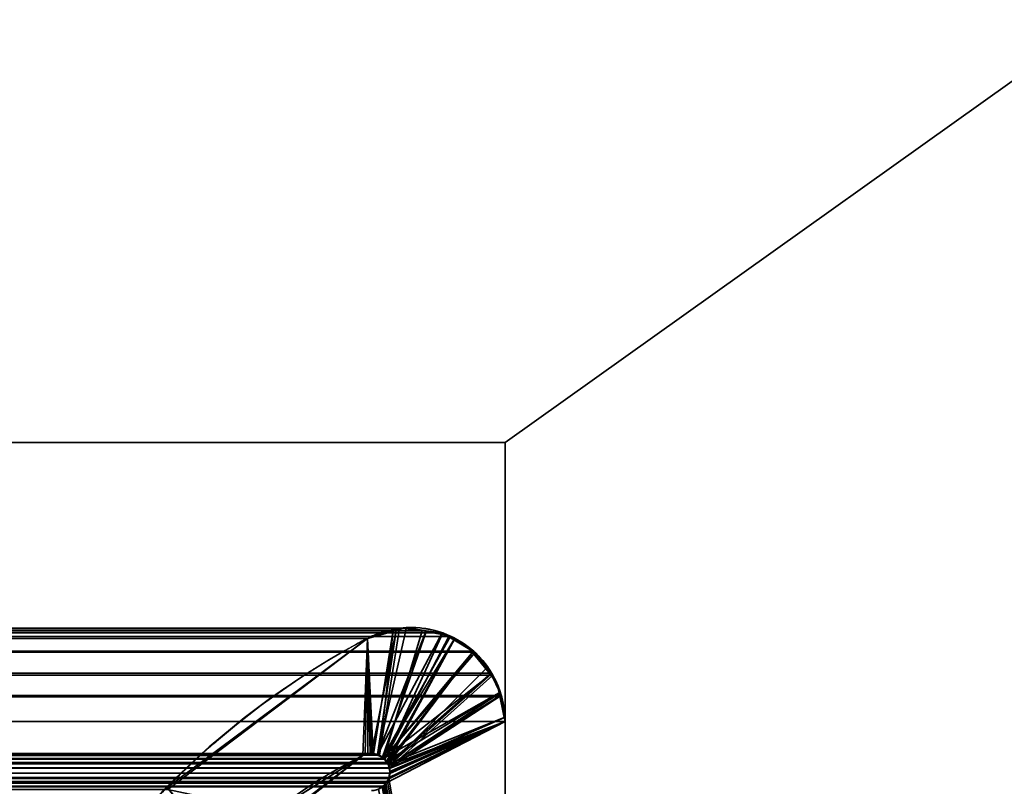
# Model space of a CAD drawing. Header units: millimetres. Extents: x -625 to 3625, y -115 to 71.
# Tile 442 of 656: x 1979.62 to 1987.49, y 10.25 to 16.38. Entities that reach past the tile are written whole.
import ezdxf

# ---------------------------------------------------------------- set-up
doc = ezdxf.new("R2010")
doc.units = ezdxf.units.MM
doc.layers.add('152', color=7, linetype='Continuous', true_color=0xffffff)

# ---------------------------------------------------------------- blocks, each defined once
blk = doc.blocks.new('UG_SURFACE_002')
at = {"layer": '152', "color": 252, "linetype": 'Continuous', "lineweight": 35}
for points in [[(2200, -31, 2234.9999), (2200, 69, 2234.9999), (800, 69, 2234.9999), (800, -31, 2234.9999)], [(950, -31, 2085), (950, 69, 2085), (2050, 69, 2085), (2050, -31, 2085)]]:
    blk.add_3dface(points, dxfattribs=at)
blk = doc.blocks.new('UG_SURFACE_087')
at = {"layer": '152', "color": 46, "linetype": 'Continuous', "lineweight": 35}
for points in [[(1017.345, 11.5126, 2016.155), (1017.1622, 11.4928, 2016.3379), (1982.8378, 11.4928, 2016.3379)], [(1017.345, 11.5126, 2016.155), (1982.8378, 11.4928, 2016.3379), (1982.655, 11.5126, 2016.155)], [(1982.655, 11.5126, 2016.155), (1982.6061, 11.4972, 2016.1061), (1017.3939, 11.4972, 2016.1061), (1017.345, 11.5126, 2016.155)], [(1982.6061, 11.4972, 2016.1061), (1982.655, 11.5126, 2016.155), (1982.4945, 10.4968, 2015.9945), (1982.4941, 10.4968, 2015.9941)], [(1982.5294, 10.4714, 2016.0294), (1982.4945, 10.4968, 2015.9945), (1982.655, 11.5126, 2016.155), (1982.8378, 11.4928, 2016.3379)], [(1016.7549, 11.3286, 2016.7451), (1983.2451, 11.3286, 2016.7451), (1983.049, 11.4463, 2016.5491), (1016.951, 11.4463, 2016.5491)], [(1016.9986, 11.475, 2016.5014), (1016.951, 11.4463, 2016.5491), (1983.049, 11.4463, 2016.5491)], [(1983.0014, 11.475, 2016.5014), (1982.8378, 11.4928, 2016.3379), (1017.1622, 11.4928, 2016.3379), (1016.9986, 11.475, 2016.5014)], [(1016.9986, 11.475, 2016.5014), (1983.049, 11.4463, 2016.5491), (1983.0014, 11.475, 2016.5014)], [(1017.3939, 11.4972, 2016.1061), (1982.6061, 11.4972, 2016.1061), (1982.3996, 11.4321, 2015.8994), (1017.6004, 11.4321, 2015.8994)], [(1017.6004, 11.4321, 2015.8994), (1982.3996, 11.4321, 2015.8994), (1980.8016, 10.2216, 2014.3015)], [(1980.8016, 10.2216, 2014.3015), (1019.189, 10.1941, 2014.3108), (1017.6004, 11.4321, 2015.8994)], [(1980.8016, 10.2216, 2014.3015), (1982.3996, 11.4321, 2015.8994), (1982.3632, 10.4954, 2015.8632), (1981.6447, 10.0437, 2015.1448)], [(1982.4022, 10.5049, 2015.902), (1982.3632, 10.4954, 2015.8632), (1982.3996, 11.4321, 2015.8994)], [(1982.4476, 10.5071, 2015.9476), (1982.4284, 10.5113, 2015.9285), (1982.3996, 11.4321, 2015.8994), (1982.6061, 11.4972, 2016.1061)], [(1982.3996, 11.4321, 2015.8994), (1982.4284, 10.5113, 2015.9285), (1982.4022, 10.5049, 2015.902)], [(1982.4941, 10.4968, 2015.9941), (1982.4476, 10.5071, 2015.9476), (1982.6061, 11.4972, 2016.1061)], [(1982.5382, 10.4651, 2016.0382), (1982.5294, 10.4714, 2016.0294), (1982.8378, 11.4928, 2016.3379), (1983.0014, 11.475, 2016.5014)], [(1983.0014, 11.475, 2016.5014), (1983.049, 11.4463, 2016.5491), (1982.5382, 10.4651, 2016.0382)], [(1982.5572, 10.438, 2016.0573), (1982.5382, 10.4651, 2016.0382), (1983.049, 11.4463, 2016.5491), (1983.2451, 11.3286, 2016.7451)], [(1016.6111, 11.1545, 2016.8889), (1983.3889, 11.1545, 2016.8889), (1983.2549, 11.3227, 2016.7549)], [(1016.7451, 11.3227, 2016.7549), (1016.6111, 11.1545, 2016.8889), (1983.2549, 11.3227, 2016.7549)], [(1983.2549, 11.3227, 2016.7549), (1983.2451, 11.3286, 2016.7451), (1016.7549, 11.3286, 2016.7451), (1016.7451, 11.3227, 2016.7549)], [(1983.2451, 11.3286, 2016.7451), (1982.5636, 10.429, 2016.0635), (1982.5572, 10.438, 2016.0573)], [(1983.2451, 11.3286, 2016.7451), (1983.2549, 11.3227, 2016.7549), (1983.3889, 11.1545, 2016.8889), (1982.5636, 10.429, 2016.0635)], [(1016.5967, 11.1364, 2016.9034), (1016.5302, 10.9741, 2016.9699), (1983.4698, 10.9741, 2016.9699)], [(1983.4033, 11.1364, 2016.9034), (1983.3889, 11.1545, 2016.8889), (1016.6111, 11.1545, 2016.8889), (1016.5967, 11.1364, 2016.9034)], [(1016.5967, 11.1364, 2016.9034), (1983.4698, 10.9741, 2016.9699), (1983.4033, 11.1364, 2016.9034)], [(1982.5749, 10.3964, 2016.0749), (1982.5636, 10.429, 2016.0635), (1983.3889, 11.1545, 2016.8889), (1983.4033, 11.1364, 2016.9034)], [(1983.4033, 11.1364, 2016.9034), (1983.4698, 10.9741, 2016.9699), (1982.5749, 10.3964, 2016.0749)], [(1016.5, 10.7678, 2017), (1983.5, 10.7678, 2017), (1983.4739, 10.9643, 2016.9737)], [(1016.5261, 10.9643, 2016.9737), (1016.5, 10.7678, 2017), (1983.4739, 10.9643, 2016.9737)], [(1983.4739, 10.9643, 2016.9737), (1983.4698, 10.9741, 2016.9699), (1016.5302, 10.9741, 2016.9699), (1016.5261, 10.9643, 2016.9737)], [(1983.4698, 10.9741, 2016.9699), (1982.5761, 10.3927, 2016.0761), (1982.5749, 10.3964, 2016.0749)], [(1983.4698, 10.9741, 2016.9699), (1983.4739, 10.9643, 2016.9737), (1983.5, 10.7678, 2017), (1982.5761, 10.3927, 2016.0761)], [(1016.5, 10.7678, 2017), (1016.5, 5, 2017), (1983.5, 5, 2017), (1983.5, 10.7678, 2017)], [(1983.5, 10.7678, 2017), (1983.5, 5, 2017), (1982.5585, 10.2861, 2016.0584), (1982.5689, 10.3095, 2016.0689)], [(1982.5689, 10.3095, 2016.0689), (1982.5726, 10.3176, 2016.0725), (1983.5, 10.7678, 2017)], [(1982.5726, 10.3176, 2016.0725), (1982.579, 10.3523, 2016.0789), (1983.5, 10.7678, 2017)], [(1982.579, 10.3523, 2016.0789), (1982.5789, 10.3539, 2016.0789), (1982.5761, 10.3927, 2016.0761), (1983.5, 10.7678, 2017)], [(1982.4945, 10.4968, 2015.9945), (1017.4706, 10.4714, 2016.0294), (1017.5055, 10.4968, 2015.9945)], [(1982.4945, 10.4968, 2015.9945), (1982.5294, 10.4714, 2016.0294), (1017.4706, 10.4714, 2016.0294)], [(1017.5524, 10.5071, 2015.9476), (1982.4476, 10.5071, 2015.9476), (1982.4941, 10.4968, 2015.9941), (1017.5059, 10.4968, 2015.9941)], [(1982.4284, 10.5113, 2015.9285), (1017.5524, 10.5071, 2015.9476), (1017.5716, 10.5113, 2015.9285)], [(1982.4284, 10.5113, 2015.9285), (1982.4476, 10.5071, 2015.9476), (1017.5524, 10.5071, 2015.9476)], [(1017.5716, 10.5113, 2015.9285), (1982.4022, 10.5049, 2015.902), (1982.4284, 10.5113, 2015.9285)], [(1017.5716, 10.5113, 2015.9285), (1017.5978, 10.5049, 2015.902), (1982.4022, 10.5049, 2015.902)], [(1017.6368, 10.4954, 2015.8632), (1982.3632, 10.4954, 2015.8632), (1982.4022, 10.5049, 2015.902), (1017.5978, 10.5049, 2015.902)], [(1981.6447, 10.0437, 2015.1448), (1017.6368, 10.4954, 2015.8632), (1018.3553, 10.0437, 2015.1448)], [(1981.6447, 10.0437, 2015.1448), (1982.3632, 10.4954, 2015.8632), (1017.6368, 10.4954, 2015.8632)], [(1982.5636, 10.429, 2016.0635), (1017.4251, 10.3964, 2016.0749), (1017.4364, 10.429, 2016.0635)], [(1982.5636, 10.429, 2016.0635), (1982.5749, 10.3964, 2016.0749), (1017.4251, 10.3964, 2016.0749)], [(1017.4364, 10.429, 2016.0635), (1017.4428, 10.438, 2016.0573), (1982.5572, 10.438, 2016.0573), (1982.5636, 10.429, 2016.0635)], [(1982.5572, 10.438, 2016.0573), (1017.4428, 10.438, 2016.0573), (1017.4618, 10.4651, 2016.0382)], [(1017.4618, 10.4651, 2016.0382), (1017.4706, 10.4714, 2016.0294), (1982.5294, 10.4714, 2016.0294), (1982.5382, 10.4651, 2016.0382)], [(1982.5382, 10.4651, 2016.0382), (1982.5572, 10.438, 2016.0573), (1017.4618, 10.4651, 2016.0382)], [(1982.5789, 10.3539, 2016.0789), (1017.4274, 10.3176, 2016.0725), (1017.421, 10.3523, 2016.0789)], [(1017.421, 10.3523, 2016.0789), (1017.4211, 10.3539, 2016.0789), (1982.5789, 10.3539, 2016.0789)], [(1982.5789, 10.3539, 2016.0789), (1017.4211, 10.3539, 2016.0789), (1017.4239, 10.3927, 2016.0761)], [(1017.4239, 10.3927, 2016.0761), (1017.4251, 10.3964, 2016.0749), (1982.5749, 10.3964, 2016.0749), (1982.5761, 10.3927, 2016.0761)], [(1982.5761, 10.3927, 2016.0761), (1982.5789, 10.3539, 2016.0789), (1017.4239, 10.3927, 2016.0761)], [(1017.4274, 10.3176, 2016.0725), (1982.5789, 10.3539, 2016.0789), (1982.579, 10.3523, 2016.0789)], [(1982.579, 10.3523, 2016.0789), (1982.5726, 10.3176, 2016.0725), (1017.4274, 10.3176, 2016.0725)], [(1982.5726, 10.3176, 2016.0725), (1982.5689, 10.3095, 2016.0689), (1017.4311, 10.3095, 2016.0689), (1017.4274, 10.3176, 2016.0725)], [(1017.4311, 10.3095, 2016.0689), (1982.5689, 10.3095, 2016.0689), (1982.5585, 10.2861, 2016.0584)], [(1017.4415, 10.2861, 2016.0584), (1017.4311, 10.3095, 2016.0689), (1982.5585, 10.2861, 2016.0584)], [(1982.5585, 10.2861, 2016.0584), (1982.5469, 10.2724, 2016.047), (1017.4531, 10.2724, 2016.047), (1017.4415, 10.2861, 2016.0584)], [(1017.4725, 10.2492, 2016.0275), (1017.4531, 10.2724, 2016.047), (1982.5469, 10.2724, 2016.047)], [(1017.4725, 10.2492, 2016.0275), (1982.5469, 10.2724, 2016.047), (1982.5275, 10.2492, 2016.0275)], [(1982.5275, 10.2492, 2016.0275), (1982.5162, 10.2429, 2016.0162), (1017.4838, 10.2429, 2016.0162), (1017.4725, 10.2492, 2016.0275)], [(1982.5162, 10.2429, 2016.0162), (1982.5275, 10.2492, 2016.0275), (1983.5, 5, 2017)], [(1983.5, 5, 2017), (1982.5275, 10.2492, 2016.0275), (1982.5469, 10.2724, 2016.047)], [(1982.5469, 10.2724, 2016.047), (1982.5585, 10.2861, 2016.0584), (1983.5, 5, 2017)]]:
    blk.add_3dface(points, dxfattribs=at)
blk = doc.blocks.new('UG_SURFACE_088')
at = {"layer": '152', "color": 46, "linetype": 'Continuous', "lineweight": 35}
for points in [[(1982.4793, 10.4973, 2015.9793), (1982.7112, 11.5176, 2016.2113), (1982.628, 11.4948, 2016.1281)], [(1982.4793, 10.4973, 2015.9793), (1982.5197, 10.4814, 2016.0198), (1982.8683, 11.4872, 2016.3684), (1982.7112, 11.5176, 2016.2113)], [(1982.6291, 11.4979, -5), (1982.6941, 11.5165, -5), (1982.8683, 11.4934, -5), (1982.4793, 10.503, -5)], [(1982.628, 11.4948, 2016.1281), (1982.7112, 11.5176, 2016.2113), (1982.6941, 11.5165, -5)], [(1982.6941, 11.5165, -5), (1982.6291, 11.4979, -5), (1982.628, 11.4948, 2016.1281)], [(1982.7112, 11.5176, 2016.2113), (1982.8683, 11.4934, -5), (1982.6941, 11.5165, -5)], [(1982.7112, 11.5176, 2016.2113), (1982.8683, 11.4872, 2016.3684), (1982.8683, 11.4934, -5)], [(1980.7957, 10.2394, -5), (1982.3996, 11.4321, -5), (1982.3632, 10.4954, -5), (1981.2819, 9.6672, -5)], [(1981.2795, 9.638, 2014.7796), (1982.3632, 10.4954, 2015.8632), (1982.3996, 11.4321, 2015.8994), (1980.7957, 10.2394, 2014.2958)], [(1980.7957, 10.2394, 2014.2958), (1982.3996, 11.4321, 2015.8994), (1982.3996, 11.4321, -5), (1980.7957, 10.2394, -5)], [(1982.3819, 10.5004, -5), (1982.3632, 10.4954, -5), (1982.3996, 11.4321, -5)], [(1982.3996, 11.4321, 2015.8994), (1982.3632, 10.4954, 2015.8632), (1982.3816, 10.4987, 2015.8815)], [(1982.3996, 11.4321, 2015.8994), (1982.3816, 10.4987, 2015.8815), (1982.4308, 10.5077, 2015.9309)], [(1982.3996, 11.4321, -5), (1982.4206, 10.511, -5), (1982.3819, 10.5004, -5)], [(1982.4302, 10.5096, -5), (1982.4206, 10.511, -5), (1982.3996, 11.4321, -5), (1982.6291, 11.4979, -5)], [(1982.6291, 11.4979, -5), (1982.3996, 11.4321, -5), (1982.3996, 11.4321, 2015.8994)], [(1982.3996, 11.4321, 2015.8994), (1982.628, 11.4948, 2016.1281), (1982.6291, 11.4979, -5)], [(1982.628, 11.4948, 2016.1281), (1982.3996, 11.4321, 2015.8994), (1982.4457, 10.5105, 2015.9457), (1982.4793, 10.4973, 2015.9793)], [(1982.4308, 10.5077, 2015.9309), (1982.4457, 10.5105, 2015.9457), (1982.3996, 11.4321, 2015.8994)], [(1982.6291, 11.4979, -5), (1982.4793, 10.503, -5), (1982.4302, 10.5096, -5)], [(1982.4803, 10.5024, -5), (1982.4793, 10.503, -5), (1982.8683, 11.4934, -5), (1982.9979, 11.4762, -5)], [(1982.9979, 11.4762, -5), (1983.0904, 11.4203, -5), (1982.522, 10.4776, -5), (1982.4803, 10.5024, -5)], [(1983.0645, 11.4492, 2016.5646), (1982.8683, 11.4872, 2016.3684), (1982.5197, 10.4814, 2016.0198), (1982.5225, 10.4783, 2016.0224)], [(1983.0974, 11.4309, 2016.5975), (1983.0645, 11.4492, 2016.5646), (1982.5225, 10.4783, 2016.0224), (1982.5503, 10.447, 2016.0501)], [(1982.5503, 10.447, 2016.0501), (1982.5596, 10.4365, 2016.0594), (1983.0974, 11.4309, 2016.5975)], [(1982.5596, 10.4365, 2016.0594), (1983.2405, 11.319, 2016.7403), (1983.1605, 11.3959, 2016.6605), (1983.0974, 11.4309, 2016.5975)], [(1982.9979, 11.4762, -5), (1982.8683, 11.4934, -5), (1982.8683, 11.4872, 2016.3684)], [(1982.8683, 11.4872, 2016.3684), (1983.0645, 11.4492, 2016.5646), (1982.9979, 11.4762, -5)], [(1983.0904, 11.4203, -5), (1982.9979, 11.4762, -5), (1983.0645, 11.4492, 2016.5646)], [(1983.0645, 11.4492, 2016.5646), (1983.0974, 11.4309, 2016.5975), (1983.0904, 11.4203, -5)], [(1983.2442, 11.3275, -5), (1983.0904, 11.4203, -5), (1983.0974, 11.4309, 2016.5975)], [(1983.0974, 11.4309, 2016.5975), (1983.1605, 11.3959, 2016.6605), (1983.2442, 11.3275, -5)], [(1983.0904, 11.4203, -5), (1983.2442, 11.3275, -5), (1982.5304, 10.4727, -5), (1982.522, 10.4776, -5)], [(1983.1605, 11.3959, 2016.6605), (1983.2405, 11.319, 2016.7403), (1983.2442, 11.3275, -5)], [(1983.2442, 11.3275, -5), (1983.2603, 11.3178, -5), (1982.5304, 10.4727, -5)], [(1982.5304, 10.4727, -5), (1983.2603, 11.3178, -5), (1983.3844, 11.1426, -5)], [(1983.3611, 11.2028, 2016.8612), (1983.2405, 11.319, 2016.7403), (1982.5596, 10.4365, 2016.0594), (1982.569, 10.4119, 2016.0689)], [(1983.2603, 11.3178, -5), (1983.2442, 11.3275, -5), (1983.2405, 11.319, 2016.7403)], [(1983.3844, 11.1426, -5), (1983.2603, 11.3178, -5), (1983.2405, 11.319, 2016.7403)], [(1983.2405, 11.319, 2016.7403), (1983.3611, 11.2028, 2016.8612), (1983.3844, 11.1426, -5)], [(1982.569, 10.4119, 2016.0689), (1983.3894, 11.1446, 2016.8893), (1983.3611, 11.2028, 2016.8612)], [(1983.3611, 11.2028, 2016.8612), (1983.3894, 11.1446, 2016.8893), (1983.3844, 11.1426, -5)], [(1982.5304, 10.4727, -5), (1983.3844, 11.1426, -5), (1983.4374, 11.0678, -5), (1983.4524, 10.996, -5)], [(1982.569, 10.4119, 2016.0689), (1983.4614, 10.9961, 2016.9613), (1983.3894, 11.1446, 2016.8893)], [(1983.4374, 11.0678, -5), (1983.3844, 11.1426, -5), (1983.3894, 11.1446, 2016.8893)], [(1983.3894, 11.1446, 2016.8893), (1983.4614, 10.9961, 2016.9613), (1983.4374, 11.0678, -5)], [(1983.4614, 10.9961, 2016.9613), (1983.4524, 10.996, -5), (1983.4374, 11.0678, -5)], [(1982.549, 10.4474, -5), (1982.5304, 10.4727, -5), (1983.4524, 10.996, -5)], [(1983.4524, 10.996, -5), (1983.4934, 10.799, -5), (1982.5655, 10.4249, -5), (1982.549, 10.4474, -5)], [(1983.4697, 10.9788, 2016.9697), (1983.4614, 10.9961, 2016.9613), (1982.569, 10.4119, 2016.0689)], [(1982.569, 10.4119, 2016.0689), (1982.576, 10.3934, 2016.0761), (1983.4955, 10.7991, 2016.9954), (1983.4697, 10.9788, 2016.9697)], [(1983.4934, 10.799, -5), (1983.4524, 10.996, -5), (1983.4614, 10.9961, 2016.9613)], [(1983.4614, 10.9961, 2016.9613), (1983.4697, 10.9788, 2016.9697), (1983.4934, 10.799, -5)], [(1983.4697, 10.9788, 2016.9697), (1983.4955, 10.7991, 2016.9954), (1983.4934, 10.799, -5)], [(1982.5685, 10.4125, -5), (1982.5655, 10.4249, -5), (1983.4934, 10.799, -5), (1983.5, 10.7678, -5)], [(1983.5, 10.7678, 2017), (1983.4955, 10.7991, 2016.9954), (1982.576, 10.3934, 2016.0761), (1982.5763, 10.3911, 2016.0761)], [(1983.5, 10.7678, -5), (1983.4934, 10.799, -5), (1983.4955, 10.7991, 2016.9954)], [(1983.4955, 10.7991, 2016.9954), (1983.5, 10.7678, 2017), (1983.5, 10.7678, -5)], [(1983.5, 10.7678, -5), (1983.5, 5, -5), (1982.5374, 10.2586, -5), (1982.5459, 10.2719, -5)], [(1982.5459, 10.2719, -5), (1982.5693, 10.3086, -5), (1983.5, 10.7678, -5)], [(1983.5, 10.7678, -5), (1982.5737, 10.3904, -5), (1982.5685, 10.4125, -5)], [(1983.5, 10.7678, -5), (1982.5693, 10.3086, -5), (1982.5695, 10.3092, -5)], [(1982.5695, 10.3092, -5), (1982.5767, 10.3523, -5), (1983.5, 10.7678, -5)], [(1983.5, 5, 2017), (1983.5, 10.7678, 2017), (1982.5789, 10.3503, 2016.0789), (1982.5697, 10.3094, 2016.0697)], [(1983.5, 10.7678, -5), (1982.5792, 10.3671, -5), (1982.5737, 10.3904, -5)], [(1982.5763, 10.3911, 2016.0761), (1982.5788, 10.3519, 2016.0787), (1982.5789, 10.3503, 2016.0789), (1983.5, 10.7678, 2017)], [(1982.5767, 10.3523, -5), (1982.5792, 10.3671, -5), (1983.5, 10.7678, -5)], [(1983.5, 10.7678, 2017), (1983.5, 5, 2017), (1983.5, 5, -5), (1983.5, 10.7678, -5)], [(1982.3632, 10.4954, -5), (1982.3632, 10.4954, 2015.8632), (1981.2795, 9.638, 2014.7796)], [(1981.2795, 9.638, 2014.7796), (1981.2819, 9.6672, -5), (1982.3632, 10.4954, -5)], [(1982.3819, 10.5004, -5), (1982.3816, 10.4987, 2015.8815), (1982.3632, 10.4954, 2015.8632)], [(1982.3632, 10.4954, 2015.8632), (1982.3632, 10.4954, -5), (1982.3819, 10.5004, -5)], [(1982.4206, 10.511, -5), (1982.4308, 10.5077, 2015.9309), (1982.3816, 10.4987, 2015.8815)], [(1982.3816, 10.4987, 2015.8815), (1982.3819, 10.5004, -5), (1982.4206, 10.511, -5)], [(1982.4206, 10.511, -5), (1982.4302, 10.5096, -5), (1982.4308, 10.5077, 2015.9309)], [(1982.4308, 10.5077, 2015.9309), (1982.4302, 10.5096, -5), (1982.4793, 10.503, -5)], [(1982.4793, 10.503, -5), (1982.4457, 10.5105, 2015.9457), (1982.4308, 10.5077, 2015.9309)], [(1982.4793, 10.503, -5), (1982.4793, 10.4973, 2015.9793), (1982.4457, 10.5105, 2015.9457)], [(1982.4793, 10.503, -5), (1982.4803, 10.5024, -5), (1982.4793, 10.4973, 2015.9793)], [(1982.4793, 10.4973, 2015.9793), (1982.4803, 10.5024, -5), (1982.522, 10.4776, -5)], [(1982.522, 10.4776, -5), (1982.5197, 10.4814, 2016.0198), (1982.4793, 10.4973, 2015.9793)], [(1982.522, 10.4776, -5), (1982.5225, 10.4783, 2016.0224), (1982.5197, 10.4814, 2016.0198)], [(1982.5225, 10.4783, 2016.0224), (1982.522, 10.4776, -5), (1982.5304, 10.4727, -5)], [(1982.549, 10.4474, -5), (1982.5503, 10.447, 2016.0501), (1982.5225, 10.4783, 2016.0224)], [(1982.5225, 10.4783, 2016.0224), (1982.5304, 10.4727, -5), (1982.549, 10.4474, -5)], [(1982.5503, 10.447, 2016.0501), (1982.549, 10.4474, -5), (1982.5655, 10.4249, -5)], [(1982.5655, 10.4249, -5), (1982.5596, 10.4365, 2016.0594), (1982.5503, 10.447, 2016.0501)], [(1982.5655, 10.4249, -5), (1982.569, 10.4119, 2016.0689), (1982.5596, 10.4365, 2016.0594)], [(1982.5655, 10.4249, -5), (1982.5685, 10.4125, -5), (1982.569, 10.4119, 2016.0689)], [(1982.569, 10.4119, 2016.0689), (1982.5685, 10.4125, -5), (1982.5737, 10.3904, -5)], [(1982.5737, 10.3904, -5), (1982.576, 10.3934, 2016.0761), (1982.569, 10.4119, 2016.0689)], [(1982.5767, 10.3523, -5), (1982.5695, 10.3092, -5), (1982.5696, 10.3092, 2016.0697)], [(1982.5696, 10.3092, 2016.0697), (1982.5697, 10.3094, 2016.0697), (1982.5767, 10.3523, -5)], [(1982.5767, 10.3523, -5), (1982.5697, 10.3094, 2016.0697), (1982.5789, 10.3503, 2016.0789)], [(1982.5737, 10.3904, -5), (1982.5763, 10.3911, 2016.0761), (1982.576, 10.3934, 2016.0761)], [(1982.5763, 10.3911, 2016.0761), (1982.5737, 10.3904, -5), (1982.5792, 10.3671, -5)], [(1982.5792, 10.3671, -5), (1982.5788, 10.3519, 2016.0787), (1982.5763, 10.3911, 2016.0761)], [(1982.5792, 10.3671, -5), (1982.5767, 10.3523, -5), (1982.5788, 10.3519, 2016.0787)], [(1982.5789, 10.3503, 2016.0789), (1982.5788, 10.3519, 2016.0787), (1982.5767, 10.3523, -5)], [(1983.5, 5, -5), (1982.4885, 10.225, -5), (1982.5175, 10.2449, -5), (1982.5374, 10.2586, -5)], [(1982.5374, 10.2586, -5), (1982.5175, 10.2449, -5), (1982.5177, 10.2465, 2016.0177)], [(1983.5, 5, 2017), (1982.542, 10.2636, 2016.042), (1982.5177, 10.2465, 2016.0177)], [(1982.5177, 10.2465, 2016.0177), (1982.542, 10.2636, 2016.042), (1982.5374, 10.2586, -5)], [(1982.5459, 10.2719, -5), (1982.5374, 10.2586, -5), (1982.542, 10.2636, 2016.042)], [(1982.542, 10.2636, 2016.042), (1982.5469, 10.2717, 2016.047), (1982.5459, 10.2719, -5)], [(1982.5469, 10.2717, 2016.047), (1982.542, 10.2636, 2016.042), (1983.5, 5, 2017)], [(1982.5693, 10.3086, -5), (1982.5459, 10.2719, -5), (1982.5469, 10.2717, 2016.047)], [(1983.5, 5, 2017), (1982.5697, 10.3094, 2016.0697), (1982.5696, 10.3092, 2016.0697), (1982.5469, 10.2717, 2016.047)], [(1982.5695, 10.3092, -5), (1982.5693, 10.3086, -5), (1982.5469, 10.2717, 2016.047)], [(1982.5469, 10.2717, 2016.047), (1982.5696, 10.3092, 2016.0697), (1982.5695, 10.3092, -5)]]:
    blk.add_3dface(points, dxfattribs=at)
blk = doc.blocks.new('UG_SURFACE_104')
at = {"layer": '152', "color": 31, "linetype": 'Continuous', "lineweight": 35}
for points in [[(2035.7499, -34.75, 2069.2501), (2035.7499, 50.25, 2069.2501), (964.25, 50.25, 2069.2501), (964.25, -34.75, 2069.2501)], [(2035.7499, 50.25, 2069.2501), (1983.5, 13, 2017), (1979.5001, 13, 2013), (1975.75, 45.25, 2009.2499)], [(2035.7499, 50.25, 2069.2501), (1987.5, 5, 2020.9999), (1983.5, 5, 2017), (1983.5, 13, 2017)], [(1983.5, 13, 2017), (1983.5, 5, 2017), (1016.5, 5, 2017), (1016.5, 13, 2017)], [(1979.5001, 13, 2013), (1983.5, 13, 2017), (1016.5, 13, 2017), (1020.4999, 13, 2013)]]:
    blk.add_3dface(points, dxfattribs=at)
blk = doc.blocks.new('UG_SURFACE_108')
at = {"layer": '152', "color": 31, "linetype": 'Continuous', "lineweight": 35}
for points in [[(2035.7499, 50.25, -5), (1983.5, 13, -5), (1979.5001, 13, -5), (1975.75, 45.25, -5)], [(1975.75, 45.25, 2009.2499), (1979.5001, 13, 2013), (1983.5, 13, 2017), (2035.7499, 50.25, 2069.2501)], [(2035.7499, 50.25, -5), (1987.5, 5, -5), (1983.5, 5, -5), (1983.5, 13, -5)], [(1983.5, 13, 2017), (1983.5, 5, 2017), (1987.5, 5, 2020.9999), (2035.7499, 50.25, 2069.2501)], [(1979.5001, 13, 2013), (1979.5001, 13, -5), (1983.5, 13, -5), (1983.5, 13, 2017)], [(1983.5, 13, -5), (1983.5, 5, -5), (1983.5, 5, 2017), (1983.5, 13, 2017)]]:
    blk.add_3dface(points, dxfattribs=at)

msp = doc.modelspace()

# ---------------------------------------------------------------- linework, layer by layer
at = {"layer": '152', "color": 252, "linetype": 'Continuous', "lineweight": -3, "true_color": 0x939598}
for p, q in [((1983.5, 13, 2017), (1016.5, 13, 2017)), ((1983.5, 13, 2017), (1979.5, 13, 2013)), ((1979.5, 13, 2013), (1983.5, 13, 2017)), ((1979.5, 13, -5), (1983.5, 13, -5)), ((1983.5, 13, -5), (1983.5, 5, -5)), ((1983.5, 13, -5), (1983.5, 13, 2017)), ((1983.5, 13, 2017), (1983.5, 5, 2017)), ((1983.5, 13, 2017), (1983.5, 5, 2017)), ((1982.3995, 11.4321, 2015.8995), (1017.6005, 11.4321, 2015.8995)), ((1982.3995, 11.4321, -5), (1982.3995, 11.4321, 2015.8995)), ((1983.5, 10.7678, 2017), (1016.5, 10.7678, 2017)), ((1983.5, 10.7678, -5), (1983.5, 5, -5)), ((1983.5, 10.7678, 2017), (1983.5, 5, 2017)), ((1983.5, 5, 2017), (1983.5, 10.7678, 2017)), ((1983.5, 10.7678, -5), (1983.5, 10.7678, 2017)), ((1982.3633, 10.4954, 2015.8633), (1017.6367, 10.4954, 2015.8633)), ((1982.3633, 10.4954, -5), (1982.3633, 10.4954, 2015.8633))]:
    msp.add_line(p, q, dxfattribs=at)
at = {"layer": '152', "color": 252, "linetype": 'Continuous', "lineweight": -3, "true_color": 0x939598, "extrusion": (0, 0, -1)}
for centre, radius, start, end in [((-1982.7493, 10.7678, 5), 0.7507, 62.23472, 180), ((-1985.4178, 5.6991, 5), 6.479, 26.74364, 62.23472)]:
    msp.add_arc(centre, radius, start, end, dxfattribs=at)
at = {"layer": '152', "color": 252, "linetype": 'Continuous', "lineweight": -3, "true_color": 0x939598}
for centre, radius, start, end in [((1984.3794, 6.491, -5), 4.4833, 116.72458, 159.6074), ((1982.4303, 10.3622, -5), 0.1491, 270, 116.72458)]:
    msp.add_arc(centre, radius, start, end, dxfattribs=at)
for points, knots in [([(1983.5, 10.7678, 2017), (1983.5, 10.8345, 2017), (1983.4907, 10.9021, 2016.9907), (1983.457, 11.0262, 2016.957), (1983.4325, 11.0845, 2016.9325), (1983.3621, 11.2096, 2016.8621), (1983.3105, 11.2721, 2016.8105), (1983.1777, 11.3931, 2016.6777), (1983.0904, 11.4432, 2016.5904), (1982.8891, 11.515, 2016.3891), (1982.7704, 11.5272, 2016.2704), (1982.5682, 11.5016, 2016.0682), (1982.4813, 11.4752, 2015.9813), (1982.3995, 11.4321, 2015.8995)], [0, 0, 0, 0, 0.103365, 0.103365, 0.20588, 0.20588, 0.351028, 0.351028, 0.553091, 0.553091, 0.808468, 0.808468, 1, 1, 1, 1]), ([(1980.1771, 8.0532, 2013.6771), (1980.4001, 8.653, 2013.9001), (1980.7318, 9.1552, 2014.2318), (1981.485, 9.9588, 2014.985), (1981.9139, 10.2691, 2015.4139), (1982.3633, 10.4954, 2015.8633)], [0, 0, 0, 0, 0.5, 0.5, 1, 1, 1, 1]), ([(1982.3633, 10.4954, 2015.8633), (1982.384, 10.5058, 2015.884), (1982.4064, 10.511, 2015.9064), (1982.4507, 10.5116, 2015.9507), (1982.4733, 10.5068, 2015.9733), (1982.51, 10.4894, 2016.01), (1982.525, 10.4789, 2016.025), (1982.5478, 10.455, 2016.0478), (1982.5566, 10.4428, 2016.0566), (1982.5691, 10.418, 2016.0691), (1982.5735, 10.4057, 2016.0735), (1982.5789, 10.3798, 2016.0789), (1982.5799, 10.3658, 2016.0799), (1982.5782, 10.3404, 2016.0782), (1982.5759, 10.3285, 2016.0759), (1982.5689, 10.3062, 2016.0689), (1982.5641, 10.2956, 2016.0641), (1982.5498, 10.2715, 2016.0498), (1982.539, 10.2591, 2016.039), (1982.5115, 10.2355, 2016.0115), (1982.4936, 10.2259, 2015.9936), (1982.4606, 10.2155, 2015.9606), (1982.4454, 10.2132, 2015.9454), (1982.4303, 10.2132, 2015.9303)], [0, 0, 0, 0, 0.141548, 0.141548, 0.284666, 0.284666, 0.389443, 0.389443, 0.46611, 0.46611, 0.526803, 0.526803, 0.58803, 0.58803, 0.641999, 0.641999, 0.697808, 0.697808, 0.78399, 0.78399, 0.903767, 0.903767, 1, 1, 1, 1])]:
    msp.add_open_spline(points, degree=3, knots=knots, dxfattribs=at)
for points, weights in [([(1983.5, 10.7678, 2017), (1983.5, 11.1915, 2017), (1983.2294, 11.5633, 2016.7294), (1982.7745, 11.6295, 2016.2745), (1982.3995, 11.4321, 2015.8995)], [1, 0.758396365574, 0.677861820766, 0.758396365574, 1]), ([(1982.3995, 11.4321, 2015.8995), (1981.5046, 10.9609, 2015.0046), (1980.7201, 10.3138, 2014.2201), (1980.087, 9.5179, 2013.587), (1979.6318, 8.6146, 2013.1318)], [1, 0.976209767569, 0.968279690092, 0.976209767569, 1]), ([(1980.1771, 8.0532, 2013.6771), (1980.4729, 8.8488, 2013.9729), (1980.9582, 9.5535, 2014.4582), (1981.6051, 10.1137, 2015.1051), (1982.3633, 10.4954, 2015.8633)], [1, 0.965395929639, 0.953861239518, 0.965395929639, 1])]:
    msp.add_rational_spline(points, weights, degree=4, dxfattribs=at)
msp.add_open_spline([(1982.3995, 11.4321, 2015.8995), (1981.3146, 10.861, 2014.8146), (1980.3057, 9.9519, 2013.8057), (1979.6318, 8.6146, 2013.1318)], degree=3, dxfattribs=at)
msp.add_rational_spline([(1982.3633, 10.4954, 2015.8633), (1982.4009, 10.5143, 2015.9009), (1982.4519, 10.5218, 2015.9519), (1982.4991, 10.501, 2015.9991), (1982.5616, 10.4444, 2016.0616), (1982.587, 10.3994, 2016.087), (1982.5845, 10.3479, 2016.0845), (1982.5542, 10.2692, 2016.0542), (1982.5214, 10.2294, 2016.0214), (1982.4725, 10.2132, 2015.9725), (1982.4303, 10.2132, 2015.9303)], [1, 1, 0.979485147, 1, 1, 0.979485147, 1, 1, 0.979485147, 1, 1], degree=4, knots=[0, 0, 0, 0, 0, 0.333333, 0.333333, 0.333333, 0.666667, 0.666667, 0.666667, 1, 1, 1, 1, 1], dxfattribs=at)

# ---------------------------------------------------------------- block references
for name in ['UG_SURFACE_002', 'UG_SURFACE_104', 'UG_SURFACE_108', 'UG_SURFACE_087', 'UG_SURFACE_088']:
    msp.add_blockref(name, (0, 0), dxfattribs=at)

doc.saveas('drawing.dxf')
